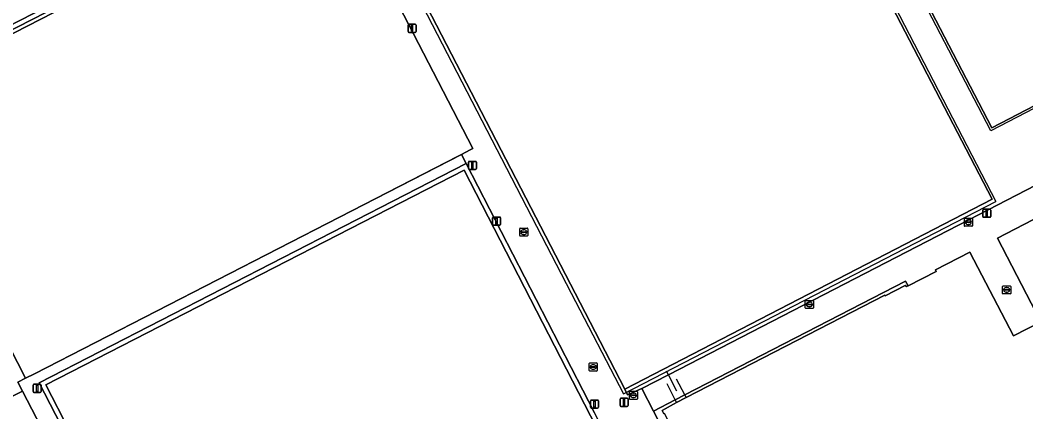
# Model space of a CAD drawing. Extents: x 158835 to 160077, y 386387 to 387778.
# Drawn here: x 159515.8 to 159639.8, y 387525.1 to 387573.4 of the extents above; entities that cross this region are included whole.
import ezdxf

# ---------------------------------------------------------------- set-up
doc = ezdxf.new("R2010")
doc.units = 0
for name, color, linetype in [('IMGEO_Groenvoorziening', 7, 'Continuous'), ('IMGEO_Haag', 7, 'Continuous'), ('IMGEO_Hek', 7, 'Continuous'), ('IMGEO_Kolk', 7, 'Continuous'), ('IMGEO_Lichtmast', 7, 'Continuous'), ('IMGEO_Oever', 7, 'Continuous'), ('IMGEO_Pand', 7, 'Continuous'), ('IMGEO_Rijbaan_lokaal_open', 7, 'Continuous'), ('IMGEO_Terreindeel_open', 7, 'Continuous'), ('IMGEO_Terreindeel_zand', 7, 'Continuous'), ('IMGEO_Voetpad_open', 7, 'Continuous')]:
    doc.layers.add(name, color=color, linetype=linetype)

msp = doc.modelspace()

# ---------------------------------------------------------------- linework, layer by layer
at = {"layer": 'IMGEO_Groenvoorziening'}
for points in [[(159611.96, 387628.97), (159610.09, 387627.99), (159554.12, 387599.25), (159500, 387571.43), (159467.7, 387554.83), (159470.37, 387549.52), (159558.8, 387594.81), (159559, 387594.42), (159561.53, 387595.72), (159568.69, 387599.41), (159653.47, 387643.14)], [(159653.02, 387643.9), (159500, 387565.32)]]:
    msp.add_lwpolyline(points, dxfattribs=at)
for points in [[(159559, 387594.42), (159558.8, 387594.81), (159470.37, 387549.52), (159470.48, 387549.3), (159470.66, 387549.38), (159470.69, 387549.32), (159498.78, 387563.55), (159553.94, 387591.84), (159556.17, 387592.96)], [(159616.34, 387467.17), (159611.92, 387475.78), (159599.45, 387500), (159586.61, 387524.96), (159570.79, 387555.72), (159518.13, 387528.67), (159532.88, 387500), (159534.32, 387497.11), (159534.94, 387495.86), (159536.1, 387493.63), (159545.89, 387474.58), (159547.08, 387472.3), (159547.64, 387471.2), (159563.7, 387440.12)], [(159563.94, 387440.9), (159533.55, 387500), (159518.95, 387528.41), (159570.54, 387554.92), (159598.77, 387500), (159615.52, 387467.43)]]:
    msp.add_lwpolyline(points, close=True, dxfattribs=at)
at = {"layer": 'IMGEO_Haag'}
msp.add_lwpolyline([(159559, 387594.42), (159558.8, 387594.81), (159470.37, 387549.52), (159470.48, 387549.3), (159470.66, 387549.38), (159470.69, 387549.32), (159498.78, 387563.55), (159553.94, 387591.84), (159556.17, 387592.96)], close=True, dxfattribs=at)
at = {"layer": 'IMGEO_Hek'}
for points in [[(159662.38, 387605.46), (159619.53, 387583.18), (159636.12, 387551.05)], [(159498.78, 387563.55), (159553.94, 387591.84)], [(159675.18, 387580.42), (159635.51, 387559.76), (159624.11, 387581.7), (159636.89, 387588.35)], [(159559.85, 387585.97), (159583.74, 387539.74)], [(159571.3, 387557.42), (159571.62, 387557.58), (159558.23, 387583.52)], [(159517.56, 387529.78), (159571.3, 387557.42)], [(159586.61, 387524.96), (159570.79, 387555.72), (159518.13, 387528.67)], [(159583.74, 387539.74), (159590.18, 387527.29), (159636.12, 387551.05)], [(159512.51, 387536.88), (159516.45, 387529.21)], [(159516.45, 387529.21), (159517.56, 387529.78)], [(159595.73, 387529.65), (159595.51, 387530.08)], [(159596.77, 387527.62), (159595.73, 387529.65)], [(159597.76, 387527.16), (159596.74, 387529.12)], [(159518.13, 387528.67), (159532.88, 387500), (159534.32, 387497.11), (159534.94, 387495.86)], [(159596.58, 387526.55), (159595.58, 387528.51)], [(159596.75, 387526.23), (159596.58, 387526.55)], [(159597.92, 387526.84), (159597.76, 387527.16)]]:
    msp.add_lwpolyline(points, dxfattribs=at)
at = {"layer": 'IMGEO_Kolk'}
for p, q in [((159632.24, 387548.05), (159632.24, 387548.9)), ((159632.31, 387548.98), (159633.16, 387548.98)), ((159633.24, 387548.9), (159633.24, 387548.05)), ((159577.4, 387546.83), (159577.4, 387547.68)), ((159577.47, 387547.75), (159578.32, 387547.75)), ((159578.4, 387547.68), (159578.4, 387546.83)), ((159633.16, 387547.98), (159632.31, 387547.98)), ((159632.49, 387548.47), (159632.49, 387548.48)), ((159632.93, 387548.43), (159632.53, 387548.43)), ((159632.54, 387548.52), (159632.93, 387548.52)), ((159632.72, 387548.76), (159632.75, 387548.76)), ((159632.75, 387548.2), (159632.72, 387548.2)), ((159632.98, 387548.48), (159632.98, 387548.47)), ((159578.32, 387546.75), (159577.47, 387546.75)), ((159577.65, 387547.25), (159577.65, 387547.26)), ((159578.09, 387547.21), (159577.69, 387547.21)), ((159577.7, 387547.3), (159578.09, 387547.3)), ((159577.88, 387547.53), (159577.91, 387547.53)), ((159577.91, 387546.97), (159577.88, 387546.97)), ((159578.14, 387547.26), (159578.14, 387547.25)), ((159636.96, 387539.69), (159636.96, 387540.54)), ((159637.04, 387540.62), (159637.89, 387540.62)), ((159637.45, 387540.4), (159637.48, 387540.4)), ((159637.96, 387540.54), (159637.96, 387539.69)), ((159637.89, 387539.62), (159637.04, 387539.62)), ((159637.22, 387540.11), (159637.22, 387540.12)), ((159637.66, 387540.07), (159637.26, 387540.07)), ((159637.27, 387540.16), (159637.66, 387540.16)), ((159637.47, 387539.84), (159637.45, 387539.84)), ((159637.71, 387540.12), (159637.71, 387540.11)), ((159612.62, 387537.91), (159612.62, 387538.76)), ((159612.7, 387538.83), (159613.55, 387538.83)), ((159613.55, 387537.83), (159612.7, 387537.83)), ((159612.88, 387538.33), (159612.88, 387538.34)), ((159612.92, 387538.38), (159613.32, 387538.38)), ((159613.32, 387538.29), (159612.92, 387538.29)), ((159613.11, 387538.61), (159613.13, 387538.61)), ((159613.13, 387538.05), (159613.11, 387538.05)), ((159613.36, 387538.34), (159613.36, 387538.33)), ((159613.62, 387538.76), (159613.62, 387537.91)), ((159585.96, 387530.18), (159585.96, 387531.03)), ((159586.03, 387531.11), (159586.89, 387531.11)), ((159586.22, 387530.6), (159586.22, 387530.61)), ((159586.26, 387530.65), (159586.66, 387530.65)), ((159586.66, 387530.56), (159586.26, 387530.56)), ((159586.47, 387530.33), (159586.44, 387530.33)), ((159586.45, 387530.89), (159586.47, 387530.89)), ((159586.7, 387530.61), (159586.7, 387530.6)), ((159586.96, 387531.03), (159586.96, 387530.18)), ((159586.89, 387530.11), (159586.03, 387530.11)), ((159590.92, 387526.69), (159590.92, 387527.54)), ((159591, 387527.61), (159591.85, 387527.61)), ((159591.85, 387526.61), (159591, 387526.61)), ((159591.18, 387527.11), (159591.18, 387527.12)), ((159591.22, 387527.16), (159591.62, 387527.16)), ((159591.62, 387527.07), (159591.22, 387527.07)), ((159591.41, 387527.39), (159591.43, 387527.39)), ((159591.43, 387526.83), (159591.41, 387526.83)), ((159591.66, 387527.12), (159591.66, 387527.11)), ((159591.92, 387527.54), (159591.92, 387526.69))]:
    msp.add_line(p, q, dxfattribs=at)
for points in [[(159632.24, 387548.05), (159632.24, 387548.9)], [(159632.31, 387548.98), (159633.16, 387548.98)], [(159633.24, 387548.9), (159633.24, 387548.05)], [(159577.4, 387546.83), (159577.4, 387547.68)], [(159577.47, 387547.75), (159578.32, 387547.75)], [(159578.4, 387547.68), (159578.4, 387546.83)], [(159633.16, 387547.98), (159632.31, 387547.98)], [(159578.32, 387546.75), (159577.47, 387546.75)], [(159636.96, 387539.69), (159636.96, 387540.54)], [(159637.04, 387540.62), (159637.89, 387540.62)], [(159637.96, 387540.54), (159637.96, 387539.69)], [(159637.89, 387539.62), (159637.04, 387539.62)], [(159612.62, 387537.91), (159612.62, 387538.76)], [(159612.7, 387538.83), (159613.55, 387538.83)], [(159613.55, 387537.83), (159612.7, 387537.83)], [(159613.62, 387538.76), (159613.62, 387537.91)], [(159585.96, 387530.18), (159585.96, 387531.03)], [(159586.03, 387531.11), (159586.89, 387531.11)], [(159586.96, 387531.03), (159586.96, 387530.18)], [(159586.89, 387530.11), (159586.03, 387530.11)], [(159590.92, 387526.69), (159590.92, 387527.54)], [(159591, 387527.61), (159591.85, 387527.61)], [(159591.85, 387526.61), (159591, 387526.61)], [(159591.92, 387527.54), (159591.92, 387526.69)]]:
    msp.add_lwpolyline(points, dxfattribs=at)
for centre, radius, start, end in [((159632.31, 387548.9), 0.0765, 91.552, 178.448), ((159632.31, 387548.9), 0.0765, 91.552, 178.448), ((159633.16, 387548.9), 0.0765, 1.552, 88.448), ((159633.16, 387548.9), 0.0765, 1.552, 88.448), ((159577.47, 387547.68), 0.0765, 91.552, 178.448), ((159577.47, 387547.68), 0.0765, 91.552, 178.448), ((159578.32, 387547.68), 0.0765, 1.552, 88.448), ((159578.32, 387547.68), 0.0765, 1.552, 88.448), ((159632.31, 387548.05), 0.0765, 181.552, 268.448), ((159632.31, 387548.05), 0.0765, 181.552, 268.448), ((159632.53, 387548.48), 0.0403, 85.8775, 175.7526), ((159632.53, 387548.47), 0.0366, 178.938, 274.7102), ((159632.94, 387548.48), 0.0386, 1.7309, 96.639), ((159632.94, 387548.48), 0.043, 264.8664, 352.4533), ((159633.16, 387548.05), 0.0765, 271.552, 358.448), ((159633.16, 387548.05), 0.0765, 271.552, 358.448), ((159577.47, 387546.83), 0.0765, 181.552, 268.448), ((159577.47, 387546.83), 0.0765, 181.552, 268.448), ((159577.69, 387547.26), 0.0403, 85.8775, 175.7526), ((159577.69, 387547.25), 0.0366, 178.938, 274.7102), ((159578.1, 387547.26), 0.0386, 1.7309, 96.639), ((159578.1, 387547.25), 0.043, 264.8664, 352.4533), ((159578.32, 387546.83), 0.0765, 271.552, 358.448), ((159578.32, 387546.83), 0.0765, 271.552, 358.448), ((159637.04, 387540.54), 0.0765, 91.552, 178.448), ((159637.04, 387540.54), 0.0765, 91.552, 178.448), ((159637.89, 387540.54), 0.0765, 1.552, 88.448), ((159637.89, 387540.54), 0.0765, 1.552, 88.448), ((159637.04, 387539.69), 0.0765, 181.552, 268.448), ((159637.04, 387539.69), 0.0765, 181.552, 268.448), ((159637.26, 387540.12), 0.0403, 85.8775, 175.7526), ((159637.26, 387540.11), 0.0366, 178.938, 274.7102), ((159637.67, 387540.12), 0.0386, 1.7309, 96.639), ((159637.66, 387540.12), 0.043, 264.8664, 352.4533), ((159637.89, 387539.69), 0.0765, 271.552, 358.448), ((159637.89, 387539.69), 0.0765, 271.552, 358.448), ((159612.7, 387538.76), 0.0765, 91.552, 178.448), ((159612.7, 387538.76), 0.0765, 91.552, 178.448), ((159612.7, 387537.91), 0.0765, 181.552, 268.448), ((159612.7, 387537.91), 0.0765, 181.552, 268.448), ((159612.92, 387538.34), 0.0403, 85.8775, 175.7526), ((159612.92, 387538.33), 0.0366, 178.938, 274.7102), ((159613.33, 387538.34), 0.0386, 1.7309, 96.639), ((159613.32, 387538.33), 0.043, 264.8664, 352.4533), ((159613.55, 387538.76), 0.0765, 1.552, 88.448), ((159613.55, 387538.76), 0.0765, 1.552, 88.448), ((159613.55, 387537.91), 0.0765, 271.552, 358.448), ((159613.55, 387537.91), 0.0765, 271.552, 358.448), ((159586.04, 387531.03), 0.0765, 91.552, 178.448), ((159586.04, 387531.03), 0.0765, 91.552, 178.448), ((159586.26, 387530.61), 0.0403, 85.8775, 175.7526), ((159586.25, 387530.6), 0.0366, 178.938, 274.7102), ((159586.66, 387530.61), 0.0386, 1.7309, 96.639), ((159586.66, 387530.61), 0.043, 264.8664, 352.4533), ((159586.88, 387531.03), 0.0765, 1.552, 88.448), ((159586.88, 387531.03), 0.0765, 1.552, 88.448), ((159586.04, 387530.18), 0.0765, 181.552, 268.448), ((159586.04, 387530.18), 0.0765, 181.552, 268.448), ((159586.88, 387530.18), 0.0765, 271.552, 358.448), ((159586.88, 387530.18), 0.0765, 271.552, 358.448), ((159591, 387527.54), 0.0765, 91.552, 178.448), ((159591, 387527.54), 0.0765, 91.552, 178.448), ((159591, 387526.69), 0.0765, 181.552, 268.448), ((159591, 387526.69), 0.0765, 181.552, 268.448), ((159591.22, 387527.12), 0.0403, 85.8775, 175.7526), ((159591.22, 387527.11), 0.0366, 178.938, 274.7102), ((159591.63, 387527.12), 0.0386, 1.7309, 96.639), ((159591.62, 387527.11), 0.043, 264.8664, 352.4533), ((159591.85, 387527.54), 0.0765, 1.552, 88.448), ((159591.85, 387527.54), 0.0765, 1.552, 88.448), ((159591.85, 387526.69), 0.0765, 271.552, 358.448), ((159591.85, 387526.69), 0.0765, 271.552, 358.448)]:
    msp.add_arc(centre, radius, start, end, dxfattribs=at)
for centre, major_axis, ratio, start_param, end_param in [((159632.72, 387548.48), (-0.387, 0.002), 0.722429, 4.712389, 7.853982), ((159632.75, 387548.48), (-0.39, 0.002), 0.717154, 1.570796, 4.712389), ((159577.88, 387547.25), (-0.387, 0.002), 0.722429, 4.712389, 7.853982), ((159577.91, 387547.25), (-0.39, 0.002), 0.717154, 1.570796, 4.712389), ((159637.45, 387540.12), (-0.387, 0.002), 0.722429, 4.712389, 7.853982), ((159637.47, 387540.12), (-0.39, 0.002), 0.717154, 1.570796, 4.712389), ((159613.11, 387538.33), (-0.387, 0.002), 0.722429, 4.712389, 7.853982), ((159613.13, 387538.33), (-0.39, 0.002), 0.717154, 1.570796, 4.712389), ((159586.45, 387530.61), (-0.387, 0.002), 0.722429, 4.712389, 7.853982), ((159586.47, 387530.61), (-0.39, 0.002), 0.717154, 1.570796, 4.712389), ((159591.41, 387527.11), (-0.387, 0.002), 0.722429, 4.712389, 7.853982), ((159591.43, 387527.11), (-0.39, 0.002), 0.717154, 1.570796, 4.712389)]:
    msp.add_ellipse(centre, major_axis=major_axis, ratio=ratio, start_param=start_param, end_param=end_param, dxfattribs=at)
at = {"layer": 'IMGEO_Lichtmast'}
for p, q in [((159563.62, 387572.01), (159563.62, 387572.81)), ((159563.62, 387572.81), (159563.62, 387572.01)), ((159563.72, 387572.91), (159564.51, 387572.91)), ((159564.51, 387572.91), (159563.72, 387572.91)), ((159564.61, 387572.81), (159564.61, 387572.01)), ((159564.61, 387572.01), (159564.61, 387572.81)), ((159564.51, 387571.91), (159563.72, 387571.91)), ((159563.72, 387571.91), (159564.51, 387571.91)), ((159571.06, 387555.09), (159571.06, 387555.89)), ((159571.06, 387555.89), (159571.06, 387555.09)), ((159571.16, 387555.99), (159571.95, 387555.99)), ((159571.95, 387555.99), (159571.16, 387555.99)), ((159572.05, 387555.89), (159572.05, 387555.09)), ((159572.05, 387555.09), (159572.05, 387555.89)), ((159571.95, 387554.99), (159571.16, 387554.99)), ((159571.16, 387554.99), (159571.95, 387554.99)), ((159574.05, 387548.21), (159574.05, 387549.01)), ((159574.05, 387549.01), (159574.05, 387548.21)), ((159574.15, 387549.11), (159574.94, 387549.11)), ((159574.94, 387549.11), (159574.15, 387549.11)), ((159575.04, 387549.01), (159575.04, 387548.21)), ((159575.04, 387548.21), (159575.04, 387549.01)), ((159634.5, 387549.18), (159634.5, 387549.98)), ((159634.5, 387549.98), (159634.5, 387549.18)), ((159634.6, 387550.08), (159635.39, 387550.08)), ((159635.39, 387550.08), (159634.6, 387550.08)), ((159635.39, 387549.08), (159634.6, 387549.08)), ((159634.6, 387549.08), (159635.39, 387549.08)), ((159635.49, 387549.98), (159635.49, 387549.18)), ((159635.49, 387549.18), (159635.49, 387549.98)), ((159574.94, 387548.11), (159574.15, 387548.11)), ((159574.15, 387548.11), (159574.94, 387548.11)), ((159517.37, 387527.58), (159517.37, 387528.38)), ((159517.37, 387528.38), (159517.37, 387527.58)), ((159517.47, 387528.48), (159518.26, 387528.48)), ((159518.26, 387528.48), (159517.47, 387528.48)), ((159518.36, 387528.38), (159518.36, 387527.58)), ((159518.36, 387527.58), (159518.36, 387528.38)), ((159518.26, 387527.48), (159517.47, 387527.48)), ((159517.47, 387527.48), (159518.26, 387527.48)), ((159586.22, 387526.53), (159587.01, 387526.53)), ((159587.01, 387526.53), (159586.22, 387526.53)), ((159589.77, 387525.85), (159589.77, 387526.64)), ((159589.77, 387526.64), (159589.77, 387525.85)), ((159589.87, 387526.74), (159590.66, 387526.74)), ((159590.66, 387526.74), (159589.87, 387526.74)), ((159590.76, 387526.64), (159590.76, 387525.85)), ((159590.76, 387525.85), (159590.76, 387526.64)), ((159586.12, 387525.63), (159586.12, 387526.43)), ((159586.12, 387526.43), (159586.12, 387525.63)), ((159587.01, 387525.53), (159586.22, 387525.53)), ((159586.22, 387525.53), (159587.01, 387525.53)), ((159587.11, 387526.43), (159587.11, 387525.63)), ((159587.11, 387525.63), (159587.11, 387526.43)), ((159590.66, 387525.75), (159589.87, 387525.75)), ((159589.87, 387525.75), (159590.66, 387525.75))]:
    msp.add_line(p, q, dxfattribs=at)
for points in [[(159564.04, 387572.79), (159564.19, 387572.79), (159564.19, 387572.04), (159564.04, 387572.04), (159564.04, 387572.79)], [(159571.48, 387555.86), (159571.63, 387555.86), (159571.63, 387555.11), (159571.48, 387555.11), (159571.48, 387555.86)], [(159574.47, 387548.99), (159574.62, 387548.99), (159574.62, 387548.24), (159574.47, 387548.24), (159574.47, 387548.99)], [(159634.92, 387549.95), (159635.07, 387549.95), (159635.07, 387549.2), (159634.92, 387549.2), (159634.92, 387549.95)], [(159517.79, 387528.35), (159517.94, 387528.35), (159517.94, 387527.6), (159517.79, 387527.6), (159517.79, 387528.35)], [(159590.19, 387526.62), (159590.34, 387526.62), (159590.34, 387525.87), (159590.19, 387525.87), (159590.19, 387526.62)], [(159586.54, 387526.41), (159586.69, 387526.41), (159586.69, 387525.66), (159586.54, 387525.66), (159586.54, 387526.41)]]:
    msp.add_lwpolyline(points, dxfattribs=at)
for centre, start, end in [((159563.72, 387572.81), 90, 180), ((159563.72, 387572.81), 90, 180), ((159564.51, 387572.81), 0, 90), ((159564.51, 387572.81), 360, 90), ((159563.72, 387572.01), 180, 270), ((159563.72, 387572.01), 180, 270), ((159564.51, 387572.01), 270, 0), ((159564.51, 387572.01), 270, 0), ((159571.16, 387555.89), 90, 180), ((159571.16, 387555.89), 90, 180), ((159571.16, 387555.09), 180, 270), ((159571.16, 387555.09), 180, 270), ((159571.95, 387555.89), 0, 90), ((159571.95, 387555.89), 360, 90), ((159571.95, 387555.09), 270, 0), ((159571.95, 387555.09), 270, 0), ((159574.15, 387549.01), 90, 180), ((159574.15, 387549.01), 90, 180), ((159574.94, 387549.01), 0, 90), ((159574.94, 387549.01), 360, 90), ((159634.6, 387549.98), 90, 180), ((159634.6, 387549.98), 90, 180), ((159634.6, 387549.18), 180, 270), ((159634.6, 387549.18), 180, 270), ((159635.39, 387549.98), 0, 90), ((159635.39, 387549.98), 360, 90), ((159635.39, 387549.18), 270, 0), ((159635.39, 387549.18), 270, 0), ((159574.15, 387548.21), 180, 270), ((159574.15, 387548.21), 180, 270), ((159574.94, 387548.21), 270, 0), ((159574.94, 387548.21), 270, 0), ((159517.47, 387528.38), 90, 180), ((159517.47, 387528.38), 90, 180), ((159518.26, 387528.38), 0, 90), ((159518.26, 387528.38), 360, 90), ((159517.47, 387527.58), 180, 270), ((159517.47, 387527.58), 180, 270), ((159518.26, 387527.58), 270, 0), ((159518.26, 387527.58), 270, 0), ((159586.22, 387526.43), 90, 180), ((159586.22, 387526.43), 90, 180), ((159587.01, 387526.43), 0, 90), ((159587.01, 387526.43), 360, 90), ((159589.87, 387526.64), 90, 180), ((159589.87, 387526.64), 90, 180), ((159590.66, 387526.64), 0, 90), ((159590.66, 387526.64), 360, 90), ((159586.22, 387525.63), 180, 270), ((159586.22, 387525.63), 180, 270), ((159587.01, 387525.63), 270, 0), ((159587.01, 387525.63), 270, 0), ((159589.87, 387525.85), 180, 270), ((159589.87, 387525.85), 180, 270), ((159590.66, 387525.85), 270, 0), ((159590.66, 387525.85), 270, 0)]:
    msp.add_arc(centre, 0.1, start, end, dxfattribs=at)
at = {"layer": 'IMGEO_Oever'}
msp.add_lwpolyline([(159500, 387565.32), (159653.02, 387643.9)], dxfattribs=at)
at = {"layer": 'IMGEO_Pand'}
msp.add_lwpolyline([(159655.88, 387556.65), (159636.32, 387546.51), (159641.67, 387536.19), (159638.31, 387534.44), (159632.93, 387544.78), (159628.68, 387542.58), (159628.77, 387542.38), (159625.29, 387540.63), (159625.11, 387540.53), (159624.96, 387540.68), (159622.49, 387539.38), (159622.43, 387539.48), (159597.92, 387526.84), (159596.75, 387526.23), (159594.95, 387525.22), (159595.16, 387524.82)], dxfattribs=at)
at = {"layer": 'IMGEO_Rijbaan_lokaal_open'}
msp.add_lwpolyline([(159608.43, 387349.29), (159530.36, 387500), (159516.05, 387527.63), (159513.53, 387526.35), (159513.33, 387526.25), (159515.69, 387521.65), (159524.23, 387505.03), (159526.81, 387500), (159570.35, 387415.23)], dxfattribs=at)
at = {"layer": 'IMGEO_Terreindeel_open'}
for points in [[(159661.84, 387605.52), (159648.49, 387631.36), (159572.55, 387592.05), (159560.41, 387585.78), (159590.36, 387527.87), (159635.69, 387551.33), (159619.07, 387583.32)], [(159665.29, 387598.89), (159663.68, 387601.99), (159624.49, 387581.61), (159635.64, 387560.12), (159674.81, 387580.51)], [(159598.77, 387500), (159570.54, 387554.92), (159518.95, 387528.41), (159533.55, 387500), (159563.94, 387440.9), (159615.52, 387467.43)]]:
    msp.add_lwpolyline(points, close=True, dxfattribs=at)
at = {"layer": 'IMGEO_Terreindeel_zand'}
msp.add_lwpolyline([(159558.23, 387583.52), (159555.83, 387588.16), (159558.06, 387589.29), (159557.95, 387589.5), (159556.17, 387592.96), (159553.94, 387591.84), (159498.78, 387563.55), (159499.32, 387562.51), (159501.51, 387558.25), (159511.59, 387538.67), (159512.51, 387536.88), (159516.45, 387529.21), (159517.56, 387529.78), (159570.21, 387556.85), (159571.3, 387557.42), (159571.62, 387557.58)], close=True, dxfattribs=at)
at = {"layer": 'IMGEO_Voetpad_open'}
for points in [[(159678.8, 387572.59), (159679.09, 387572.74), (159679.19, 387572.8), (159678.95, 387573.26), (159678.75, 387573.65), (159676.68, 387577.65), (159669.69, 387591.18), (159668.12, 387594.19), (159667.02, 387596.29), (159665.59, 387599.04), (159665.29, 387598.89), (159674.81, 387580.51), (159635.64, 387560.12), (159624.49, 387581.61), (159663.68, 387601.99), (159661.84, 387605.52), (159619.07, 387583.32), (159635.69, 387551.33), (159590.36, 387527.87), (159590.71, 387527.17), (159592.46, 387527.97), (159595.73, 387529.65), (159632.8, 387548.78)], [(159597.92, 387526.84), (159622.43, 387539.48), (159622.49, 387539.38), (159624.96, 387540.68), (159625.11, 387540.53), (159625.29, 387540.63), (159624.99, 387541.21), (159597.76, 387527.16)], [(159593.91, 387525.17), (159600.62, 387512.21), (159601.59, 387512.66), (159595.26, 387524.88), (159595.16, 387524.82), (159594.95, 387525.22), (159596.75, 387526.23), (159596.58, 387526.55)], [(159597.76, 387527.16), (159596.58, 387526.55), (159596.75, 387526.23), (159597.92, 387526.84)]]:
    msp.add_lwpolyline(points, close=True, dxfattribs=at)
for points in [[(159600.62, 387512.21), (159593.91, 387525.17), (159592.46, 387527.97), (159590.71, 387527.17), (159590.36, 387527.87), (159560.41, 387585.78), (159572.55, 387592.05), (159572.1, 387592.91), (159570.49, 387595.96), (159557.95, 387589.5), (159558.06, 387589.29), (159555.83, 387588.16), (159558.23, 387583.52), (159571.62, 387557.58), (159571.3, 387557.42), (159570.21, 387556.85), (159570.79, 387555.72), (159586.61, 387524.96)], [(159689.23, 387548.33), (159684.53, 387545.89), (159679.28, 387556.17), (159685.66, 387559.41), (159678.8, 387572.59), (159632.8, 387548.78), (159595.73, 387529.65), (159592.46, 387527.97), (159593.91, 387525.17), (159596.58, 387526.55), (159597.76, 387527.16), (159624.99, 387541.21), (159625.29, 387540.63), (159628.77, 387542.38), (159628.68, 387542.58), (159632.93, 387544.78), (159638.31, 387534.44), (159641.67, 387536.19), (159636.32, 387546.51), (159655.88, 387556.65)], [(159581.43, 387405.58), (159564.39, 387438.76), (159563.7, 387440.12), (159547.64, 387471.2), (159547.08, 387472.3), (159546.2, 387471.86), (159544.99, 387474.12), (159545.89, 387474.58), (159536.1, 387493.63), (159535.23, 387493.18), (159534.06, 387495.4), (159534.94, 387495.86), (159534.32, 387497.11), (159532.88, 387500), (159518.13, 387528.67), (159570.79, 387555.72), (159570.21, 387556.85), (159517.56, 387529.78), (159516.45, 387529.21), (159515.5, 387528.74), (159516.05, 387527.63), (159530.36, 387500), (159608.43, 387349.29)], [(159513.53, 387526.35), (159516.05, 387527.63), (159515.5, 387528.74), (159516.45, 387529.21), (159512.51, 387536.88)]]:
    msp.add_lwpolyline(points, dxfattribs=at)

doc.saveas('drawing.dxf')
